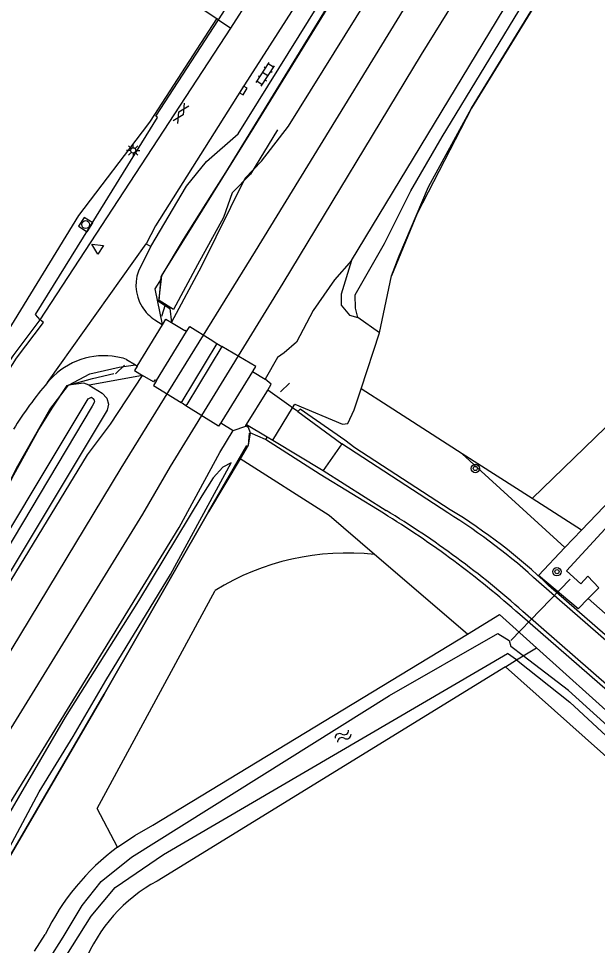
# Model space of a CAD drawing. Extents: x 136000 to 141000, y 400494 to 402006.
# Drawn here: x 138197.7 to 138252.8, y 401340.1 to 401428.4 of the extents above; entities that cross this region are included whole.
import ezdxf

# ---------------------------------------------------------------- set-up
doc = ezdxf.new("R2010")
doc.units = 0
for name, color, linetype in [('gg-afsc-hekwerk', 7, 'Continuous'), ('gg-aspt-spoorlijn', 7, 'Continuous'), ('gg-bbg-gedigitaliseerde bebouwing', 7, 'Continuous'), ('gg-bbg-hoofdgebouw', 7, 'Continuous'), ('gg-knt-BGT kruinlijn', 7, 'Continuous'), ('gg-knt-bronhoudergrens', 7, 'Continuous'), ('gg-knt-verharding', 7, 'Continuous'), ('gg-kntw-bovenkant insteek waterloop', 7, 'Continuous'), ('gg-kntw-waterlijn', 7, 'Continuous'), ('gg-kwrk-duiker nz buis', 7, 'Continuous'), ('gt-grn-groengrens', 7, 'Continuous'), ('gt-grn-vlakafsluiter', 7, 'Continuous'), ('gt-grn-weggrens', 7, 'Continuous'), ('gt-grn-weggrens revisie', 7, 'Continuous'), ('gt-symb-boom', 7, 'Continuous'), ('gt-symb-gesloten verharding', 7, 'Continuous'), ('gt-symb-klinker verharding', 7, 'Continuous'), ('gt-symb-kolk', 7, 'Continuous'), ('gt-symb-lichtmast', 7, 'Continuous'), ('gt-symb-rioolschacht', 7, 'Continuous'), ('gt-symb-waterafsluiter', 7, 'Continuous'), ('gt-symb-watersymbool', 7, 'Continuous'), ('gx-grn-maaiveld', 7, 'Continuous')]:
    doc.layers.add(name, color=color, linetype=linetype)

# ---------------------------------------------------------------- blocks, each defined once
blk = doc.blocks.new('gt0-KOLK')
at = {"layer": 'gt-symb-kolk'}
blk.add_lwpolyline([(0, 0), (0.375, 0), (0.375, 0.4), (-0.375, 0.4), (-0.375, 0), (0, 0)], dxfattribs=at)
blk = doc.blocks.new('gt0-KL1')
at = {"layer": 'gt-symb-klinker verharding'}
for p, q in [((-1.15, 0.3), (1.15, 0.3)), ((-1, -0.3), (-1, 0.3)), ((-0.5, 0.3), (-0.5, 0.45)), ((0, -0.3), (0, 0.3)), ((0.5, 0.3), (0.5, 0.45)), ((1, -0.3), (1, 0.3)), ((-1.15, -0.3), (1.15, -0.3)), ((-0.5, -0.45), (-0.5, -0.3)), ((0.5, -0.45), (0.5, -0.3))]:
    blk.add_line(p, q, dxfattribs=at)
blk = doc.blocks.new('gt0-LMAST')
at = {"layer": 'gt-symb-lichtmast'}
for p, q in [((-0.182, 0.173), (-0.447, 0.438)), ((-0.005, 0.246), (-0.005, 0.621)), ((0.172, 0.173), (0.437, 0.438)), ((-0.255, -0.004), (-0.63, -0.004)), ((-0.182, -0.181), (-0.447, -0.446)), ((-0.005, -0.254), (-0.005, -0.629)), ((0.437, -0.446), (0.172, -0.181)), ((0.245, -0.004), (0.62, -0.004))]:
    blk.add_line(p, q, dxfattribs=at)
blk.add_circle((-0.005, -0.004), 0.25, dxfattribs=at)
blk = doc.blocks.new('gt0-GESVH1')
at = {"layer": 'gt-symb-gesloten verharding'}
for p, q in [((-0.992, -0.261), (0.008, 0.239)), ((0.008, -0.261), (-0.992, 0.239)), ((0.008, 0.239), (1.008, -0.261)), ((1.008, 0.239), (0.008, -0.261))]:
    blk.add_line(p, q, dxfattribs=at)
blk = doc.blocks.new('gt0-RS')
at = {"layer": 'gt-symb-rioolschacht'}
blk.add_lwpolyline([(-0.5, -0.5), (0.5, -0.5), (0.5, 0.5), (-0.5, 0.5)], close=True, dxfattribs=at)
blk.add_circle((0, 0), 0.375, dxfattribs=at)
blk = doc.blocks.new('gt0-WAFSL')
at = {"layer": 'gt-symb-waterafsluiter'}
for p, q in [((-0.5, -0.333), (0, 0.667)), ((0, 0.667), (0.5, -0.333)), ((0.5, -0.333), (-0.5, -0.333))]:
    blk.add_line(p, q, dxfattribs=at)
blk = doc.blocks.new('gt0-BOOM')
at = {"layer": 'gt-symb-boom'}
for radius in [0.4, 0.2]:
    blk.add_circle((0, 0), radius, dxfattribs=at)
blk = doc.blocks.new('gt0-WA')
at = {"layer": 'gt-symb-watersymbool'}
for centre, start, end in [((-0.323, 0.022), 28.07249, 151.92751), ((0.427, 0.422), 208.07248, 331.92751), ((-0.323, -0.428), 28.07249, 151.92751), ((0.427, -0.028), 208.07248, 331.92751)]:
    blk.add_arc(centre, 0.425, start, end, dxfattribs=at)

msp = doc.modelspace()

# ---------------------------------------------------------------- linework, layer by layer
at = {"layer": 'gg-afsc-hekwerk'}
for p, q in [((138211.667, 401401.143), (138211.309, 401400.036)), ((138207.81, 401395.385), (138206.927, 401394.561)), ((138222.644, 401392.86), (138223.518, 401393.681)), ((138219.594, 401387.774), (138219.718, 401388.932))]:
    msp.add_line(p, q, dxfattribs=at)
for points in [[(138233.218, 401403.925), (138233.952, 401405.832), (138236.766, 401412.397), (138240.85, 401419.893), (138273.491, 401473.124), (138281.567, 401486.157), (138287.536, 401495.854), (138295.755, 401509.428), (138300.056, 401516.164), (138304.573, 401523.763), (138313.615, 401538.729), (138315.303, 401541.465), (138320.032, 401549.114), (138325.98, 401559.519), (138334.221, 401572.385), (138342.863, 401586.38), (138353.338, 401604.146), (138362.518, 401619.112), (138370.395, 401631.511), (138375.541, 401639.658), (138383.137, 401652.362), (138389.211, 401662.295), (138405.119, 401688.183)], [(138217.458, 401413.771), (138227.894, 401430.804), (138234.45, 401441.459), (138240.971, 401452.055), (138247.551, 401462.75), (138253.681, 401473.55), (138258.908, 401482.146), (138270.625, 401501.287), (138274.462, 401507.727), (138280.908, 401518.405), (138283.41, 401522.419), (138287.783, 401528.895), (138291.784, 401535.228), (138297.227, 401543.596), (138303.791, 401554.307)], [(138210.009, 401418.3), (138210.284, 401418.661), (138216.585, 401428.408)], [(138210.009, 401418.3), (138210.284, 401418.661), (138216.585, 401428.408)], [(138189.359, 401386.704), (138203.444, 401409.674), (138210.009, 401418.3)], [(138189.359, 401386.704), (138203.444, 401409.674), (138210.009, 401418.3)], [(138222.362, 401417.831), (138219.812, 401413.598), (138218.043, 401411.836), (138217.232, 401409.471), (138214.741, 401404.958), (138212.464, 401400.718), (138211.092, 401401.557), (138211.288, 401403.832), (138213.424, 401407.371), (138216.131, 401411.65), (138217.458, 401413.771)], [(138211.279, 401403.623), (138210.697, 401402.668), (138211.377, 401399.284)], [(138211.279, 401403.623), (138210.697, 401402.668), (138211.377, 401399.284)], [(138202.451, 401393.494), (138204.498, 401394.575), (138207.286, 401395.194), (138208.834, 401395.422)], [(138202.451, 401393.494), (138204.498, 401394.575), (138207.286, 401395.194), (138208.834, 401395.422)], [(138171.705, 401341.119), (138170.935, 401342.661), (138172.849, 401344.33), (138175.666, 401348.46), (138181.07, 401356.865), (138186.419, 401365.295), (138187.713, 401367.393), (138191.354, 401373.614), (138196.129, 401382.716), (138197.274, 401384.949), (138199.653, 401389.264), (138200.981, 401391.407), (138202.334, 401393.466), (138204.761, 401394.141), (138206.776, 401394.616)], [(137990.284, 401009.877), (138003.225, 401031.296), (138034.564, 401082.47), (138046.956, 401103.115), (138064.96, 401132.349), (138073.341, 401146.023), (138082.288, 401160.475), (138104.33, 401196.048), (138112.714, 401209.556), (138114.023, 401211.598), (138121.729, 401224.314), (138123.09, 401228.344), (138124.628, 401231.635), (138128.594, 401238.071), (138137.762, 401252.568), (138142.962, 401261.071), (138155.19, 401280.825), (138167.516, 401300.497), (138191.257, 401338.279), (138193.984, 401341.478), (138195.541, 401346.355), (138205.874, 401364.053), (138215.794, 401381.44), (138219.454, 401387.752)]]:
    msp.add_lwpolyline(points, dxfattribs=at)
at = {"layer": 'gg-aspt-spoorlijn'}
for points in [[(137911.759, 400893.922), (138126.55, 401245.58), (138133.539, 401256.865), (138153.756, 401290.057), (138158.774, 401298.154), (138172.145, 401320.288), (138182.506, 401337.015), (138189.614, 401348.85), (138209.544, 401381.216), (138212.164, 401385.73), (138222.906, 401403.227), (138236.08, 401424.988), (138241.13, 401433.154), (138261.303, 401466.334), (138303.441, 401535.13), (138336.434, 401589.193), (138349.123, 401609.823), (138354.696, 401619.175), (138358.937, 401625.989), (138382.616, 401664.753), (138404.924, 401700.664)], [(137819.846, 400750.938), (138062.157, 401147.541), (138100.83, 401210.678), (138114.264, 401232.935), (138158.845, 401305.732), (138164.736, 401315.516), (138174.582, 401331.413), (138179.421, 401339.498), (138193.591, 401362.624), (138207.481, 401385.587), (138220.271, 401406.269), (138239.357, 401437.436), (138284.927, 401512.145), (138290.283, 401520.639), (138297.135, 401532.17), (138320.01, 401569.446), (138326.566, 401580.361), (138335.606, 401595.038), (138345.167, 401610.783), (138359.282, 401633.654), (138365.192, 401643.489), (138370.866, 401652.586), (138381.675, 401670.369), (138394.776, 401691.565)]]:
    msp.add_lwpolyline(points, dxfattribs=at)
at = {"layer": 'gg-bbg-gedigitaliseerde bebouwing'}
msp.add_line((138216.761, 401428.291), (138216.585, 401428.408), dxfattribs=at)
msp.add_lwpolyline([(138216.585, 401428.408), (138209.724, 401432.963), (138210.62, 401434.312), (138211.786, 401433.538)], dxfattribs=at)
at = {"layer": 'gg-bbg-hoofdgebouw'}
msp.add_lwpolyline([(138216.761, 401428.291), (138223.501, 401438.84), (138222.621, 401439.402), (138224.191, 401441.841)], dxfattribs=at)
at = {"layer": 'gg-knt-BGT kruinlijn'}
for p, q in [((138229.429, 401405.37), (138228.427, 401402.15)), ((138228.427, 401402.15), (138228.439, 401401.122)), ((138228.439, 401401.122), (138229.215, 401400.162)), ((138229.215, 401400.162), (138230.028, 401399.946))]:
    msp.add_line(p, q, dxfattribs=at)
at = {"layer": 'gg-knt-bronhoudergrens'}
for p, q in [((138211.315, 401403.955), (138211.279, 401403.623)), ((138232.09, 401398.488), (138233.218, 401403.925)), ((138211.279, 401403.623), (138211.049, 401401.497)), ((138230.326, 401393.143), (138232.09, 401398.488))]:
    msp.add_line(p, q, dxfattribs=at)
for points in [[(138246.619, 401382.685), (138274.514, 401409.727), (138304.808, 401439.096), (138325.844, 401458.715), (138338.199, 401467.577), (138353.359, 401475.608), (138368.643, 401481.564), (138378.892, 401486.456), (138398.074, 401498.098), (138418.976, 401517.413), (138447.257, 401543.545), (138462.235, 401559.084), (138482.375, 401588.53), (138504.064, 401621.527), (138518.619, 401644.016), (138518.712, 401646.126), (138517.361, 401649.027), (138486.078, 401681.698), (138445.41, 401723.33)], [(138255.112, 401475.305), (138239.442, 401449.446), (138220.123, 401418.085), (138211.315, 401403.955)], [(138224.005, 401391.669), (138228.555, 401389.766), (138229.079, 401389.837), (138229.668, 401391.148), (138230.326, 401393.143)]]:
    msp.add_lwpolyline(points, dxfattribs=at)
at = {"layer": 'gg-knt-verharding'}
for p, q in [((138217.928, 401427.497), (138230.003, 401446.514)), ((138216.761, 401428.291), (138217.928, 401427.497)), ((138210.303, 401406.706), (138213.718, 401412.454)), ((138210.303, 401406.706), (138209.343, 401404.841)), ((138209.857, 401406.954), (138210.303, 401406.706)), ((138199.763, 401399.72), (138199.312, 401400.238)), ((138210.686, 401399.727), (138211.377, 401399.284)), ((138208.001, 401395.952), (138208.834, 401395.422)), ((138224.317, 401390.969), (138223.806, 401391.342)), ((138224.317, 401390.969), (138228.485, 401387.892)), ((138219.427, 401389.742), (138221.379, 401388.569)), ((138221.379, 401388.569), (138221.223, 401388.323)), ((138221.379, 401388.569), (138221.923, 401388.242)), ((138221.923, 401388.242), (138226.71, 401385.363)), ((138238.591, 401381.323), (138228.485, 401387.892)), ((138226.71, 401385.363), (138232.708, 401381.563)), ((138287.215, 401339.816), (138247.268, 401374.724))]:
    msp.add_line(p, q, dxfattribs=at)
for points in [[(138252.098, 401473.787), (138238.23, 401451.893), (138228.526, 401436.649), (138218.946, 401421.68), (138210.761, 401408.673), (138209.857, 401406.954)], [(138213.718, 401412.454), (138215.594, 401414.804), (138218.623, 401417.456), (138231.132, 401437.581), (138232.968, 401440.501), (138252.722, 401472.936), (138252.453, 401473.551)], [(138199.312, 401400.238), (138204.478, 401408.522), (138210.94, 401419.009), (138210.772, 401419.117), (138216.761, 401428.291)], [(138186.887, 401380.065), (138197.183, 401396.296), (138199.763, 401399.72)], [(138187.225, 401379.85), (138197.512, 401396.068), (138200.083, 401399.48), (138199.763, 401399.72)], [(138223.806, 401391.342), (138223.46, 401391.594), (138221.439, 401393.026)], [(138238.816, 401381.629), (138229.738, 401387.523), (138228.779, 401388.24), (138224.526, 401391.209), (138224.317, 401390.969)], [(138232.457, 401381.289), (138226.449, 401384.973), (138221.223, 401388.323)], [(138287.467, 401340.106), (138263.393, 401361.171), (138248.178, 401374.42)], [(138291.631, 401331.656), (138260.444, 401358.573), (138245.458, 401371.628)], [(138291.867, 401331.983), (138260.687, 401358.882), (138245.749, 401371.926)]]:
    msp.add_lwpolyline(points, dxfattribs=at)
for centre, radius, start, end in [((138212.801, 401403.015), 3.91, 152.17021, 211.78068), ((138212.802, 401403.018), 3.912, 211.80101, 237.25896), ((138205.842, 401389.365), 6.932, 83.41688, 140.8757), ((138205.84, 401389.355), 6.942, 71.86373, 83.40799), ((138226.851, 401371.129), 34.748, 139.40653, 148.49742), ((138184.195, 401302.764), 92.17, 48.34315, 58.42501), ((138186.156, 401304.926), 89.668, 48.34872, 58.72418), ((138206.702, 401330.388), 60.094, 47.54242, 57.95042), ((138210.53, 401335.212), 54.357, 46.16301, 58.64245)]:
    msp.add_arc(centre, radius, start, end, dxfattribs=at)
at = {"layer": 'gg-kntw-bovenkant insteek waterloop'}
for p, q in [((138251.314, 401379.672), (138267.821, 401397.022)), ((138249.746, 401378.024), (138251.314, 401379.672)), ((138247.021, 401368.481), (138279.609, 401339.145)), ((138244.079, 401366.669), (138210.899, 401346.238)), ((138244.079, 401366.669), (138277.517, 401336.808)), ((138199.239, 401339.565), (138200.244, 401341.138))]:
    msp.add_line(p, q, dxfattribs=at)
for points in [[(138251.968, 401373.164), (138250.991, 401372.18), (138247.221, 401375.371), (138249.746, 401378.024)], [(138257.784, 401370.685), (138257.155, 401370.442), (138256.038, 401370.35), (138254.925, 401370.537), (138251.968, 401373.164)], [(138240.451, 401369.779), (138243.511, 401371.641), (138247.021, 401368.481)], [(138207.138, 401349.475), (138208.779, 401350.591), (138210.511, 401351.56), (138240.451, 401369.779)]]:
    msp.add_lwpolyline(points, dxfattribs=at)
for centre, radius, start, end in [((138220.779, 401331.177), 22.823, 126.70256, 154.12165), ((138218.15, 401332.84), 15.235, 118.42251, 158.34335)]:
    msp.add_arc(centre, radius, start, end, dxfattribs=at)
at = {"layer": 'gg-kntw-waterlijn'}
for p, q in [((138245.758, 401367.703), (138244.607, 401368.578)), ((138245.116, 401367.308), (138244.276, 401367.931))]:
    msp.add_line(p, q, dxfattribs=at)
for points in [[(138252.987, 401374.189), (138251.921, 401375.292), (138251.253, 401374.566), (138249.905, 401375.806), (138260.904, 401387.764), (138275.177, 401401.991), (138280.895, 401407.275), (138295.986, 401422.876), (138316.919, 401443.488), (138326.013, 401451.826), (138336.657, 401460.05), (138348.168, 401467.425), (138352.027, 401469.374), (138363.207, 401473.481), (138374.206, 401477.89), (138393.649, 401488.397)], [(138200.588, 401338.729), (138201.965, 401340.894), (138203.767, 401343.903), (138205.583, 401346.199), (138208.47, 401348.528), (138233.026, 401363.931), (138243.35, 401369.833), (138244.418, 401369.169), (138244.607, 401368.578)], [(138201.613, 401338.093), (138204.639, 401342.886), (138206.924, 401345.617), (138211.503, 401348.764), (138244.276, 401367.931)], [(138245.116, 401367.308), (138250.195, 401363.289), (138264.076, 401350.437), (138277.507, 401338.233), (138278.136, 401338.925), (138271.806, 401344.677), (138258.528, 401356.742), (138250.09, 401364.408), (138245.758, 401367.703)]]:
    msp.add_lwpolyline(points, dxfattribs=at)
at = {"layer": 'gg-kwrk-duiker nz buis'}
msp.add_line((138244.595, 401369.154), (138250.236, 401375.005), dxfattribs=at)
at = {"layer": 'gt-grn-groengrens'}
for p, q in [((138232.908, 401391.486), (138230.326, 401393.143)), ((138239.967, 401386.955), (138232.908, 401391.486)), ((138221.223, 401388.323), (138219.755, 401388.94)), ((138227.281, 401381.066), (138218.808, 401386.469)), ((138239.967, 401386.955), (138249.746, 401378.024)), ((138246.619, 401382.685), (138239.967, 401386.955)), ((138251.314, 401379.672), (138246.619, 401382.685)), ((138231.614, 401377.352), (138227.281, 401381.066)), ((138240.451, 401369.779), (138231.614, 401377.352))]:
    msp.add_line(p, q, dxfattribs=at)
msp.add_lwpolyline([(138207.138, 401349.475), (138205.184, 401353.163), (138216.447, 401373.938)], dxfattribs=at)
msp.add_arc((138228.951, 401353.787), 23.715, 83.55126, 121.81976, dxfattribs=at)
at = {"layer": 'gt-grn-vlakafsluiter'}
for p, q in [((138251.968, 401373.164), (138252.987, 401374.189)), ((138245.116, 401367.308), (138245.758, 401367.703)), ((138245.758, 401367.703), (138247.021, 401368.481)), ((138244.079, 401366.669), (138245.116, 401367.308))]:
    msp.add_line(p, q, dxfattribs=at)
for points in [[(138219.755, 401388.94), (138219.584, 401387.763), (138218.808, 401386.469)], [(138218.808, 401386.469), (138215.794, 401381.44), (138205.874, 401364.053), (138195.541, 401346.355), (138193.984, 401341.478), (138191.257, 401338.279), (138172.289, 401308.259), (138157.746, 401284.871)]]:
    msp.add_lwpolyline(points, dxfattribs=at)
at = {"layer": 'gt-grn-weggrens'}
for p, q in [((138199.763, 401399.72), (138217.928, 401427.497)), ((138200.465, 401393.739), (138209.857, 401406.954)), ((138223.806, 401391.342), (138224.005, 401391.669)), ((138221.923, 401388.242), (138223.806, 401391.342))]:
    msp.add_line(p, q, dxfattribs=at)
at = {"layer": 'gt-grn-weggrens revisie'}
msp.add_line((138228.485, 401387.892), (138226.71, 401385.363), dxfattribs=at)
at = {"layer": 'gx-grn-maaiveld'}
for p, q in [((138229.429, 401405.37), (138260.721, 401457.108)), ((138212.286, 401399.465), (138213.545, 401398.702)), ((138232.09, 401398.488), (138230.028, 401399.946)), ((138209.017, 401395.306), (138211.418, 401399.258)), ((138210.832, 401393.923), (138213.719, 401398.594)), ((138211.418, 401399.258), (138211.377, 401399.284)), ((138213.719, 401398.594), (138213.545, 401398.702)), ((138216.602, 401397.475), (138213.261, 401391.948)), ((138217.075, 401397.179), (138213.736, 401391.655)), ((138216.602, 401397.475), (138217.075, 401397.179)), ((138208.834, 401395.422), (138209.017, 401395.306)), ((138209.512, 401394.43), (138204.436, 401393.48)), ((138210.564, 401393.805), (138209.512, 401394.43)), ((138220.004, 401394.797), (138221.202, 401394.072)), ((138210.691, 401394.014), (138210.564, 401393.805)), ((138210.691, 401394.014), (138210.832, 401393.923)), ((138221.35, 401392.863), (138221.439, 401393.026)), ((138213.193, 401391.831), (138213.261, 401391.948)), ((138213.633, 401391.522), (138213.193, 401391.831)), ((138213.633, 401391.522), (138213.736, 401391.655)), ((138216.959, 401389.905), (138218.15, 401389.182)), ((138219.364, 401389.64), (138219.427, 401389.742))]:
    msp.add_line(p, q, dxfattribs=at)
for points in [[(138212.286, 401399.465), (138215.149, 401404.849), (138219.295, 401413.209), (138220.841, 401414.847), (138223.407, 401418.175), (138237.498, 401440.836), (138251.732, 401465.016), (138251.751, 401466.325), (138252.528, 401467.704), (138253.871, 401468.485), (138254.426, 401468.996), (138264.516, 401485.258), (138276.046, 401504.257), (138282.75, 401515.473), (138283.127, 401517.478), (138283.863, 401518.598), (138285.141, 401519.52), (138286.325, 401520.874), (138299.512, 401542.23), (138314.387, 401567.313)], [(138230.028, 401399.946), (138229.805, 401400.821), (138229.757, 401402.086), (138232.548, 401407.002), (138235.063, 401412.019), (138238.064, 401417.16), (138250.339, 401437.402), (138261.345, 401454.929), (138263.182, 401457.405), (138264.565, 401459.657), (138265.952, 401462.94), (138270.889, 401471.649), (138289.5, 401501.413), (138297.131, 401513.838), (138301.73, 401520.808), (138305.967, 401526.05)], [(138305.967, 401526.05), (138300.056, 401516.164), (138295.755, 401509.428), (138289.003, 401498.136), (138281.567, 401486.157), (138240.85, 401419.893), (138235.667, 401409.852), (138233.218, 401403.925)], [(138229.429, 401405.37), (138227.797, 401403.536), (138225.759, 401400.598), (138224.181, 401397.591), (138223.01, 401396.582), (138222.359, 401396.14), (138221.202, 401394.072)], [(138211.049, 401401.497), (138212.114, 401400.793), (138212.286, 401399.465)], [(138211.418, 401399.258), (138211.744, 401399.794), (138212.286, 401399.465)], [(138213.719, 401398.594), (138214.023, 401399.085), (138215.945, 401397.885), (138216.602, 401397.475)], [(138220.004, 401394.797), (138220.048, 401394.868), (138220.291, 401395.259), (138217.075, 401397.179)], [(138209.017, 401395.306), (138208.762, 401394.886), (138209.512, 401394.43)], [(138120.696, 401249.584), (138143.247, 401286.683), (138144.242, 401288.5), (138144.805, 401291.048), (138145.578, 401293.008), (138147.893, 401295.844), (138149.768, 401297.716), (138153.197, 401303.104), (138171.868, 401333.505), (138179.147, 401345.582), (138181.712, 401350.708), (138182.552, 401352.608), (138183.978, 401354.62), (138185.908, 401356.362), (138194.836, 401371.431), (138204.276, 401386.85), (138206.466, 401389.778), (138209.512, 401394.43)], [(138220.004, 401394.797), (138217.059, 401390.055), (138216.959, 401389.905)], [(138181.697, 401357.907), (138186.366, 401365.498), (138186.584, 401365.852), (138191.354, 401373.614), (138197.655, 401385.815), (138200.687, 401391.17), (138202.451, 401393.494)], [(138204.436, 401393.48), (138205.668, 401392.72), (138206.101, 401392.255), (138206.277, 401391.674), (138206.152, 401391.122), (138185.98, 401357.531), (138184.934, 401356.393)], [(138204.436, 401393.48), (138203.923, 401393.692), (138202.451, 401393.494)], [(138210.832, 401393.923), (138210.545, 401393.459), (138213.193, 401391.831)], [(138221.439, 401393.026), (138221.752, 401393.602), (138221.202, 401394.072)], [(138219.427, 401389.742), (138221.347, 401392.857), (138221.35, 401392.863)], [(138184.624, 401359.877), (138192.378, 401372.287), (138204.337, 401392.191), (138204.654, 401392.337), (138204.892, 401392.172), (138204.929, 401391.893), (138204.714, 401391.478), (138193.883, 401373.372), (138184.099, 401357.638), (138183.664, 401357.295), (138183.373, 401357.364), (138183.327, 401357.56), (138184.624, 401359.877)], [(138216.935, 401389.869), (138216.748, 401389.585), (138213.633, 401391.522)], [(138216.959, 401389.905), (138216.938, 401389.873), (138216.935, 401389.869)], [(138130.84, 401245.562), (138154.021, 401283.373), (138155.659, 401284.847), (138157.014, 401287.196), (138158.135, 401289.621), (138159.288, 401291.778), (138161.979, 401296.487), (138177.228, 401321.746), (138190.412, 401342.861), (138191.818, 401344.558), (138192.706, 401345.283), (138193.308, 401346.41), (138193.993, 401348.393), (138196.02, 401352.232), (138212.991, 401379.919), (138216.873, 401387.09), (138218.15, 401389.182)], [(138218.15, 401389.182), (138219.339, 401389.6), (138219.364, 401389.64)], [(138219.364, 401389.64), (138219.589, 401389.488), (138219.755, 401388.94)], [(138195.773, 401347.478), (138199.663, 401354.729), (138202.915, 401360.004), (138206.02, 401365.352), (138212.192, 401375.468), (138217.969, 401386.106), (138217.15, 401385.694), (138216.23, 401384.657), (138215.159, 401382.96), (138209.144, 401372.941), (138202.144, 401361.871), (138195.303, 401350.149)]]:
    msp.add_lwpolyline(points, dxfattribs=at)

# ---------------------------------------------------------------- block references
at = {"layer": 'gt-symb-boom'}
for p in [(138241.21, 401385.556), (138248.985, 401375.72)]:
    msp.add_blockref('gt0-BOOM', p, dxfattribs=at)
at = {"layer": 'gt-symb-gesloten verharding', "rotation": 58.07354491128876}
msp.add_blockref('gt0-GESVH1', (138213.166, 401419.395), dxfattribs=at)
at = {"layer": 'gt-symb-klinker verharding', "rotation": 57.04099012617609}
msp.add_blockref('gt0-KL1', (138221.203, 401423.125), dxfattribs=at)
at = {"layer": 'gt-symb-kolk', "rotation": -122.2118973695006}
msp.add_blockref('gt0-KOLK', (138218.946, 401421.68), dxfattribs=at)
at = {"layer": 'gt-symb-lichtmast'}
msp.add_blockref('gt0-LMAST', (138208.632, 401415.866), dxfattribs=at)
at = {"layer": 'gt-symb-rioolschacht', "rotation": 57.53320054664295}
msp.add_blockref('gt0-RS', (138204.097, 401408.795), dxfattribs=at)
at = {"layer": 'gt-symb-waterafsluiter', "rotation": 57.454106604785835}
msp.add_blockref('gt0-WAFSL', (138205.255, 401406.568), dxfattribs=at)
at = {"layer": 'gt-symb-watersymbool', "rotation": 30.845904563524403}
msp.add_blockref('gt0-WA', (138228.567, 401360.023), dxfattribs=at)

doc.saveas('drawing.dxf')
